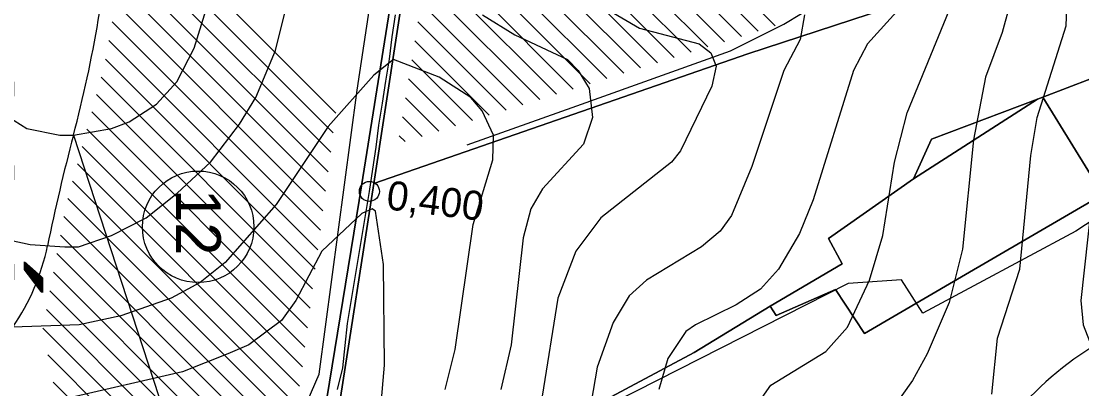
# Model space of a CAD drawing. Extents: x -510989 to -501240, y -1184665 to -1176089.
# Drawn here: x -509320.3 to -508844.5, y -1179085.6 to -1178920.9 of the extents above; entities that cross this region are included whole.
import ezdxf

# ---------------------------------------------------------------- set-up
doc = ezdxf.new("R2010")
doc.units = 0
for name, color, linetype in [('lesni_pozemek', 7, 'Continuous'), ('NAVRH_rozvodnice', 7, 'Continuous'), ('orna_puda', 7, 'Continuous'), ('popis', 7, 'Continuous'), ('STAV_erozne_ohrozene_plochy', 7, 'Continuous'), ('STAV_odtokove_linie', 7, 'Continuous'), ('STAV_systematicke_odvodneni', 7, 'Continuous'), ('STAV_vyrazne_udolnice', 7, 'Continuous'), ('trasovani_toku', 7, 'Continuous'), ('trvaly_travni_porost', 7, 'Continuous'), ('vodni_plocha_x_vodni_tok_v_koryt_prir_n_upr', 7, 'Continuous'), ('vrstevnice_01', 7, 'Continuous'), ('vrstevnice_02', 7, 'Continuous')]:
    doc.layers.add(name, color=color, linetype=linetype)

msp = doc.modelspace()

# ---------------------------------------------------------------- linework, layer by layer
at = {"layer": 'lesni_pozemek'}
msp.add_lwpolyline([(-508864.4, -1178955.87), (-508862.04, -1178954.97), (-508835.1, -1178998.59), (-508900.29, -1179036.49), (-508941.99, -1179060.82), (-508955.06, -1179041.13), (-508981.68, -1179052.74), (-508984.27, -1179048.63), (-508951.95, -1179029.63), (-508958.12, -1179018.3), (-508920.06, -1178991.6)], close=True, dxfattribs=at)
at = {"layer": 'NAVRH_rozvodnice'}
for centre, radius, start, end in [((-509866.59, -1178821.43), 589.24, 345.19507, 355.46708), ((-508429.29, -1179201.31), 897.4, 165.19507, 168.44141), ((-509405.4, -1179001.68), 98.91, 325.2924, 348.4414), ((-508761.17, -1179192.85), 148.5, 122.0617, 142.0375)]:
    msp.add_arc(centre, radius, start, end, dxfattribs=at)
at = {"layer": 'orna_puda'}
for points in [[(-509324.76, -1178867.81), (-509205.31, -1178789.52), (-509136.23, -1178750.79), (-509138.56, -1178747.71), (-509125.79, -1178740.08), (-509126.72, -1178727.98), (-509104.07, -1178707.47), (-509097.3, -1178708.89), (-509095.81, -1178706.46), (-509084.62, -1178698.12), (-509117.59, -1178793.61), (-509151.09, -1178890.59), (-509168.68, -1179001.25), (-509186.91, -1179112.93)], [(-508838.84, -1178884.57), (-508994.39, -1178935.46), (-509162.19, -1178993.59), (-509146.65, -1178893.13), (-509093.21, -1178732.21), (-509041.89, -1178717.09), (-509002.41, -1178711.97), (-508991.88, -1178719.79), (-508975.78, -1178721.18), (-508941.58, -1178715.83), (-508937.49, -1178718.86), (-508930.53, -1178717.43), (-508925.43, -1178723.64), (-508915.45, -1178716.88), (-508906.64, -1178707.76), (-508894.51, -1178744.76), (-508892.02, -1178752.36), (-508779.86, -1178697.4)], [(-509064.66, -1179094.07), (-509018.45, -1179069.35), (-508984.27, -1179048.63), (-508981.68, -1179052.74), (-508955.06, -1179041.13), (-508941.99, -1179060.82), (-508900.29, -1179036.49), (-508835.1, -1178998.59), (-508862.04, -1178954.97), (-508818.38, -1178938.24)]]:
    msp.add_lwpolyline(points, dxfattribs=at)
msp.add_lwpolyline([(-508864.4, -1178955.87), (-508920.06, -1178991.6), (-508911.92, -1178973.72)], close=True, dxfattribs=at)
at = {"layer": 'STAV_erozne_ohrozene_plochy'}
for p, q in [((-509107.2, -1178797.89), (-508982.12, -1178922.98)), ((-509109.55, -1178805.44), (-508989.66, -1178925.33)), ((-509111.9, -1178812.99), (-508997.2, -1178927.69)), ((-509114.25, -1178820.54), (-509004.74, -1178930.05)), ((-509116.6, -1178828.09), (-509012.29, -1178932.41)), ((-509118.95, -1178835.64), (-509019.83, -1178934.76)), ((-509121.3, -1178843.19), (-509027.37, -1178937.12)), ((-509123.65, -1178850.74), (-509034.91, -1178939.48)), ((-509126, -1178858.29), (-509042.45, -1178941.84)), ((-509128.35, -1178865.84), (-509049.99, -1178944.19)), ((-509130.7, -1178873.39), (-509057.54, -1178946.55)), ((-509133.05, -1178880.94), (-509065.08, -1178948.91)), ((-509273.47, -1178887.61), (-509181.48, -1178979.6)), ((-509263.94, -1178887.24), (-509180.33, -1178970.85)), ((-509135.4, -1178888.49), (-509072.62, -1178951.27)), ((-509274.99, -1178895.99), (-509182.63, -1178988.34)), ((-509137.75, -1178896.04), (-509080.16, -1178953.62)), ((-509276.5, -1178904.38), (-509183.79, -1178997.09)), ((-509237.79, -1178903.49), (-509179.17, -1178962.11)), ((-509139.58, -1178904.11), (-509087.7, -1178955.98)), ((-509278.02, -1178912.76), (-509184.94, -1179005.84)), ((-509140.97, -1178912.62), (-509095.25, -1178958.34)), ((-509279.53, -1178921.15), (-509186.1, -1179014.58)), ((-509142.36, -1178921.13), (-509102.79, -1178960.7)), ((-509281.05, -1178929.53), (-509187.25, -1179023.33)), ((-509143.75, -1178929.64), (-509110.33, -1178963.06)), ((-509282.56, -1178937.92), (-509188.4, -1179032.07)), ((-509145.14, -1178938.15), (-509117.87, -1178965.41)), ((-509284.39, -1178945.99), (-509189.56, -1179040.82)), ((-509146.52, -1178946.66), (-509125.41, -1178967.77)), ((-509286.53, -1178953.74), (-509190.71, -1179049.56)), ((-509147.91, -1178955.17), (-509132.96, -1178970.13)), ((-509288.68, -1178961.5), (-509191.87, -1179058.31)), ((-509149.3, -1178963.68), (-509140.5, -1178972.49)), ((-509290.82, -1178969.25), (-509193.02, -1179067.05)), ((-509150.69, -1178972.19), (-509148.04, -1178974.84)), ((-509292.96, -1178977.01), (-509194.17, -1179075.8)), ((-509295.11, -1178984.76), (-509195.42, -1179084.45)), ((-509297.25, -1178992.52), (-509200.34, -1179089.44)), ((-509299.4, -1179000.28), (-509205.25, -1179094.42)), ((-509301.17, -1179008.4), (-509210.17, -1179099.4)), ((-509302.74, -1179016.74), (-509215.09, -1179104.38)), ((-509304.3, -1179025.07), (-509220, -1179109.37)), ((-509305.86, -1179033.41), (-509225.34, -1179113.93)), ((-509307.42, -1179041.75), (-509233.3, -1179115.87)), ((-509308.98, -1179050.09), (-509241.25, -1179117.81)), ((-509310.54, -1179058.43), (-509249.21, -1179119.76)), ((-509308.43, -1179070.44), (-509257.17, -1179121.7)), ((-509306.04, -1179082.73), (-509265.12, -1179123.65))]:
    msp.add_line(p, q, dxfattribs=at)
at = {"layer": 'STAV_odtokove_linie'}
msp.add_line((-509296.91, -1178972), (-509244.79, -1179130.96), dxfattribs=at)
msp.add_circle((-509240.91, -1179013.02), 25, dxfattribs=at)
at = {"layer": 'STAV_systematicke_odvodneni'}
for p, q in [((-509169.55, -1178951.83), (-509162.77, -1178907.02)), ((-509186.57, -1179079.03), (-509169.55, -1178951.83)), ((-508802.98, -1178985.75), (-508847.14, -1179015.02)), ((-508847.14, -1179015.02), (-508915.76, -1179051.74)), ((-508949.28, -1179038.44), (-509160.47, -1179145.41)), ((-508925.34, -1179036.84), (-508949.28, -1179038.44)), ((-508915.76, -1179051.74), (-508925.34, -1179036.84)), ((-509193.49, -1179094.99), (-509186.57, -1179079.03))]:
    msp.add_line(p, q, dxfattribs=at)
at = {"layer": 'STAV_vyrazne_udolnice'}
msp.add_lwpolyline([(-509120.31, -1178976.33), (-509071.08, -1178958.75), (-509002.15, -1178934.15), (-508978.24, -1178922.2), (-508970.2, -1178917.47), (-508943.67, -1178910.65), (-508921.97, -1178903.01), (-508894.64, -1178897.39), (-508863.69, -1178896.99), (-508847.22, -1178897.79)], dxfattribs=at)
at = {"layer": 'trasovani_toku'}
for p, q in [((-509153.89, -1178927.91), (-509152.35, -1178918.03)), ((-509155.16, -1178937.83), (-509153.89, -1178927.91)), ((-509156.8, -1178947.69), (-509155.16, -1178937.83)), ((-509158.27, -1178957.59), (-509156.8, -1178947.69)), ((-509159.91, -1178967.45), (-509158.27, -1178957.59)), ((-509161, -1178977.39), (-509159.91, -1178967.45)), ((-509162.61, -1178987.26), (-509161, -1178977.39)), ((-509164.12, -1178997.15), (-509162.61, -1178987.26)), ((-509165.67, -1179007.03), (-509164.12, -1178997.15)), ((-509167.39, -1179016.87), (-509165.67, -1179007.03)), ((-509169.01, -1179026.74), (-509167.39, -1179016.87)), ((-509170.61, -1179036.61), (-509169.01, -1179026.74)), ((-509172.3, -1179046.47), (-509170.61, -1179036.61)), ((-509173.88, -1179056.34), (-509172.3, -1179046.47)), ((-509174.99, -1179066.28), (-509173.88, -1179056.34)), ((-509176.06, -1179076.23), (-509174.99, -1179066.28)), ((-509178.43, -1179085.94), (-509176.06, -1179076.23))]:
    msp.add_line(p, q, dxfattribs=at)
msp.add_circle((-509164.12, -1178997.15), 4.5, dxfattribs=at)
at = {"layer": 'trvaly_travni_porost'}
msp.add_lwpolyline([(-508838.84, -1178884.57), (-508818.38, -1178938.24), (-508862.04, -1178954.97), (-508864.4, -1178955.87), (-508911.92, -1178973.72), (-508920.06, -1178991.6), (-508958.12, -1179018.3), (-508951.95, -1179029.63), (-508984.27, -1179048.63), (-509018.45, -1179069.35), (-509064.66, -1179094.07), (-509127.72, -1179124.5), (-509191.54, -1179153.27), (-509193.35, -1179148.61), (-509150.2, -1179127.94), (-509147.69, -1179120.28), (-509165.09, -1179126.1), (-509165.77, -1179124.41), (-509171.25, -1179110.67), (-509177.78, -1179094.3), (-509162.19, -1178993.59), (-508994.39, -1178935.46)], close=True, dxfattribs=at)
at = {"layer": 'vodni_plocha_x_vodni_tok_v_koryt_prir_n_upr'}
for points in [[(-509186.91, -1179112.93), (-509168.68, -1179001.25), (-509151.09, -1178890.59), (-509117.59, -1178793.61), (-509084.62, -1178698.12), (-509084.09, -1178696.58), (-509087.14, -1178679.95), (-509088.82, -1178648.83), (-509079.57, -1178629.42), (-509072.47, -1178619.27), (-509068.2, -1178610.67), (-509064.96, -1178601), (-509070.81, -1178585.19)], [(-509065.29, -1178593.71), (-509062.51, -1178602.52), (-509066.11, -1178611.08), (-509071.33, -1178620.51), (-509074.36, -1178626), (-509076.91, -1178629.11), (-509078.48, -1178631.01), (-509086.14, -1178648.85), (-509086.62, -1178656.21), (-509085.42, -1178679.89), (-509082.25, -1178699.18), (-509093.21, -1178732.21), (-509146.65, -1178893.13), (-509162.19, -1178993.59), (-509177.78, -1179094.3)]]:
    msp.add_lwpolyline(points, dxfattribs=at)
at = {"layer": 'vrstevnice_01'}
for points in [[(-508882.69, -1178550), (-508877.5, -1178603), (-508870.91, -1178631), (-508865.31, -1178643), (-508851.41, -1178661), (-508837.91, -1178669), (-508825.91, -1178680), (-508823.09, -1178685), (-508823.31, -1178697), (-508839.31, -1178744), (-508842.59, -1178763), (-508845, -1178787), (-508845, -1178802), (-508839.69, -1178830), (-508828.5, -1178876), (-508825.19, -1178913), (-508825.41, -1178925), (-508827.81, -1178940), (-508837, -1178974), (-508844.91, -1179046), (-508843.91, -1179057), (-508840, -1179067), (-508834, -1179076), (-508813.41, -1179095)], [(-509332.19, -1178960), (-509317.81, -1178969), (-509303, -1178972), (-509296.91, -1178972), (-509279.81, -1178969), (-509271.81, -1178966), (-509259.69, -1178958), (-509250.5, -1178948), (-509242.69, -1178933), (-509232.91, -1178901)], [(-509066.69, -1178910), (-509043, -1178924), (-509016.19, -1178931), (-509010.91, -1178935), (-509008.59, -1178941), (-509010.41, -1178950), (-509024.59, -1178979), (-509028.59, -1178984), (-509060.31, -1179009), (-509071.5, -1179024), (-509079.59, -1179045), (-509086.59, -1179089)], [(-508926.09, -1178915), (-508940.69, -1178931), (-508946.91, -1178943), (-508965.09, -1179001), (-508971.09, -1179016), (-508980.59, -1179032), (-508988.59, -1179041), (-508999.59, -1179048), (-509017.81, -1179057), (-509022.19, -1179060), (-509030.19, -1179072), (-509034.19, -1179086)], [(-508877.31, -1178915), (-508880.19, -1178926), (-508887.69, -1178946), (-508893.09, -1178974), (-508898.09, -1179023), (-508904, -1179047), (-508913.81, -1179070), (-508920.41, -1179082), (-508933.31, -1179100)], [(-509130.09, -1179086), (-509125.69, -1179068), (-509117.59, -1179012), (-509108.69, -1178983), (-509108.41, -1178972), (-509113.5, -1178961), (-509118.59, -1178955), (-509132.81, -1178946), (-509153.31, -1178938), (-509162.19, -1178945), (-509182.59, -1178968), (-509206, -1179003), (-509228.81, -1179029), (-509240.09, -1179038), (-509253.09, -1179045), (-509275.69, -1179053), (-509294.31, -1179057), (-509324.09, -1179058)]]:
    msp.add_lwpolyline(points, dxfattribs=at)
at = {"layer": 'vrstevnice_02'}
for points in [[(-508884.91, -1179088), (-508882.31, -1179063), (-508872.31, -1179032), (-508867.41, -1178981), (-508864.59, -1178964), (-508851.59, -1178923), (-508850.5, -1178895), (-508858.91, -1178868), (-508889.91, -1178817), (-508895.5, -1178804), (-508898.69, -1178788), (-508898.69, -1178776), (-508894.5, -1178758), (-508884.09, -1178739), (-508865.81, -1178718), (-508862.81, -1178712), (-508862.09, -1178706), (-508862.81, -1178697), (-508868.69, -1178685), (-508893.81, -1178650), (-508899.81, -1178638), (-508909.59, -1178604), (-508915.09, -1178580)], [(-509325.31, -1179019), (-509316.31, -1179021), (-509300.69, -1179022), (-509294.59, -1179022), (-509279.81, -1179017), (-509264.31, -1179009), (-509250.41, -1178998), (-509235.41, -1178984), (-509222.41, -1178967), (-509215, -1178955), (-509206.19, -1178934), (-509201, -1178913)], [(-509113.31, -1178918), (-509098.81, -1178927), (-509075.31, -1178938), (-509070.41, -1178943), (-509065.5, -1178951), (-509064, -1178964), (-509068, -1178976), (-509086.41, -1178996), (-509091.69, -1179005), (-509095.09, -1179018), (-509100.5, -1179066), (-509105.19, -1179086)], [(-508968.91, -1178918), (-508970.81, -1178929), (-508978.19, -1178943), (-508992.5, -1178986), (-509001.59, -1179008), (-509006.81, -1179015), (-509015.09, -1179022), (-509039.81, -1179037), (-509047.59, -1179044), (-509054.81, -1179056), (-509061.91, -1179076), (-509070.19, -1179124)], [(-508991.09, -1179094), (-508984, -1179084), (-508959.31, -1179069), (-508949.59, -1179058), (-508939.81, -1179037), (-508933.81, -1179017), (-508928.5, -1178984), (-508922.91, -1178962), (-508904, -1178916)], [(-509158.91, -1179094), (-509157.31, -1179075), (-509157.81, -1179030), (-509161.31, -1179006), (-509162.81, -1179005), (-509167.5, -1179007), (-509185.5, -1179024), (-509197.09, -1179046), (-509203.59, -1179055), (-509218.19, -1179066), (-509227.59, -1179070), (-509247.91, -1179078), (-509299.81, -1179090)]]:
    msp.add_lwpolyline(points, dxfattribs=at)

# ---------------------------------------------------------------- texts
at = {"layer": 'popis'}
msp.add_text('N E V Š O V Á', height=50, rotation=270, dxfattribs=at).set_placement((-509373.44, -1178620.73))
at = {"layer": 'STAV_odtokove_linie'}
msp.add_text('12', height=20, rotation=270, dxfattribs=at).set_placement((-509250.82, -1178996.11))
at = {"layer": 'trasovani_toku'}
msp.add_text('0,400', height=13, rotation=353.0441, dxfattribs=at).set_placement((-509156.9, -1179005.11))

doc.saveas('drawing.dxf')
